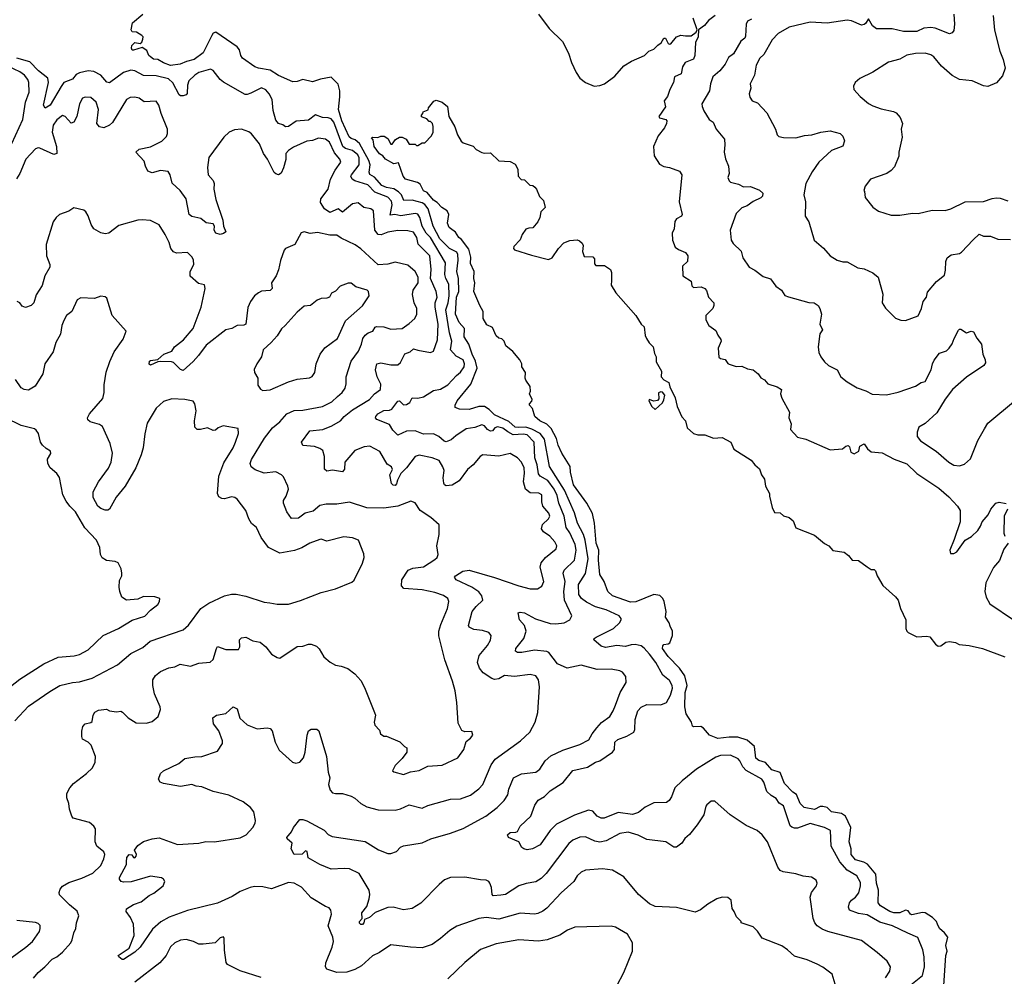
# Model space of a CAD drawing. Extents: x 1678431 to 1860718, y 384618 to 522882.
# Tile 445 of 473: x 1801414 to 1808341, y 494009 to 500736. Entities that reach past the tile are written whole.
import ezdxf

# ---------------------------------------------------------------- set-up
doc = ezdxf.new("R2010")
doc.units = 0

msp = doc.modelspace()

# ---------------------------------------------------------------- linework, layer by layer
at = {"layer": '0CON10XD'}
for points in [[(1802334.2, 500474.2), (1802322.5, 500485), (1802308.3, 500518.3), (1802275, 500540), (1802215, 500521.2), (1802205, 500522.5), (1802200, 500535), (1802203.3, 500555), (1802223.6, 500576.4), (1802262.5, 500567.5), (1802273, 500577), (1802280.8, 500599.2), (1802282, 500615), (1802274.4, 500624.4), (1802235, 500647.5), (1802205, 500650), (1802197.5, 500665), (1802207, 500713), (1802280, 500775)], [(1805063.9, 500773.9), (1805140, 500675), (1805233, 500583), (1805275, 500500), (1805296.7, 500435), (1805329.5, 500365), (1805355, 500325.7), (1805393.9, 500293.9), (1805455, 500269.4), (1805495, 500273.1), (1805528, 500285), (1805600.8, 500339.2), (1805665, 500412), (1805717.5, 500445), (1805810, 500485), (1805840, 500515), (1805875, 500527.5), (1805902.5, 500557.5), (1805927, 500573), (1805945, 500606.7), (1805957.5, 500605), (1805975, 500567.5), (1805985, 500564), (1805995, 500566.2), (1806035, 500616.4), (1806065, 500627.5), (1806097.5, 500622.5), (1806137, 500623), (1806172.5, 500647.5), (1806180, 500665), (1806153, 500747)], [(1806306.2, 500765), (1806260.3, 500729.7), (1806232.5, 500695), (1806190, 500665), (1806186.7, 500615), (1806167.5, 500575), (1806162.5, 500485), (1806155, 500457.5), (1806095, 500434.2), (1806075.8, 500405), (1806068, 500355), (1806021.2, 500335), (1806012.7, 500295), (1805988, 500245), (1805972.1, 500195), (1805948, 500165), (1805956.9, 500123.1), (1805910, 500055), (1805916, 500046), (1805960, 500035), (1805966, 500025), (1805964.2, 500005), (1805950, 499975), (1805905, 499920), (1805872.2, 499845), (1805877.6, 499777.6), (1805915, 499720.8), (1805945, 499702.9), (1805985.7, 499695.7), (1806055, 499670), (1806073.3, 499645), (1806053.3, 499455), (1806073.8, 499365), (1806070, 499355), (1806034.1, 499335.9), (1806022.4, 499317.6), (1806019.2, 499265), (1806004, 499235), (1806005.8, 499185), (1806025, 499136.2), (1806048.8, 499118.8), (1806098.8, 499098.8), (1806114.3, 499075), (1806112.2, 499035), (1806077, 499003), (1806080, 498935), (1806137.6, 498897.6), (1806143.6, 498865), (1806155, 498853.5), (1806207.3, 498857.3), (1806235, 498846.2), (1806245, 498832.5), (1806260, 498785), (1806296.7, 498745), (1806297.5, 498725), (1806290, 498705), (1806240, 498655), (1806241.2, 498625), (1806262, 498585), (1806311.1, 498551.1), (1806325, 498516.7), (1806347.3, 498487.3), (1806348, 498475), (1806328.1, 498425), (1806331.7, 498361.7), (1806345, 498352.5), (1806376.1, 498346.1), (1806395, 498317.5), (1806405, 498313.3), (1806455, 498296.7), (1806495, 498300), (1806535, 498281.2), (1806575, 498273.8), (1806610, 498245), (1806628.3, 498218.3), (1806653.9, 498203.9), (1806676.7, 498175), (1806743.9, 498153.9), (1806772.5, 498135), (1806766.7, 498105), (1806776.2, 498075), (1806828.6, 497975), (1806824, 497935), (1806842, 497895), (1806836, 497855), (1806885, 497800), (1806945, 497786.9), (1807115, 497711.9), (1807203, 497717), (1807225, 497737.5), (1807241.7, 497741.7), (1807251.7, 497731.7), (1807260, 497695), (1807285, 497683.8), (1807317.5, 497702.5), (1807323.6, 497736.4), (1807355, 497753.3), (1807378.3, 497718.3), (1807405, 497696.1), (1807480.5, 497690.5), (1807565, 497645.6), (1807655, 497612.9), (1807725, 497545.7), (1807760.6, 497520.6), (1807880.6, 497440.6), (1807950.4, 497380.4), (1808011.4, 497315), (1808030.5, 497285), (1808029.4, 497205), (1807988.9, 497081.1), (1807956.7, 497005), (1807963, 496983), (1807985, 496983.3), (1808006.2, 496995), (1808065.8, 497075), (1808109.4, 497100.6), (1808153.8, 497145), (1808174, 497175), (1808184.5, 497205.5), (1808226.2, 497255), (1808246.2, 497295), (1808280, 497335), (1808305, 497343.8), (1808353, 497333)], [(1806561.3, 500738.7), (1806535, 500725.5), (1806523.7, 500705), (1806520.4, 500619.6), (1806515, 500605.6), (1806488.2, 500585), (1806436, 500495), (1806401, 500469), (1806377.1, 500422.9), (1806339.5, 500375), (1806290, 500335), (1806272.9, 500285), (1806267.1, 500235), (1806212, 500145), (1806214.2, 500124.2), (1806227.5, 500095), (1806265, 500034), (1806292, 500015), (1806314.2, 499965), (1806371.2, 499895), (1806375.7, 499855), (1806369.2, 499805), (1806378.2, 499758.2), (1806400.8, 499705), (1806405.6, 499655), (1806395.8, 499625), (1806405, 499603.3), (1806415, 499593.8), (1806469.7, 499579.7), (1806505, 499560), (1806555, 499564), (1806618.2, 499538.2), (1806642.5, 499515), (1806639.2, 499495), (1806627.2, 499482.8), (1806573, 499457), (1806532.7, 499427.3), (1806495, 499413.8), (1806455, 499374), (1806412.5, 499255), (1806418.8, 499185), (1806432.3, 499162.3), (1806488.8, 499108.8), (1806500.3, 499060.3), (1806546.2, 498995), (1806585, 498974.3), (1806645, 498928.8), (1806695, 498913.3), (1806732.3, 498862.3), (1806773.9, 498833.9), (1806796.7, 498796.7), (1806823.6, 498786.4), (1806965, 498747.1), (1807004.2, 498744.2), (1807031.2, 498725), (1807043.8, 498705), (1807054, 498665), (1807043.8, 498593.8), (1807062.5, 498555), (1807043.6, 498526.4), (1807032, 498435), (1807036.2, 498395), (1807050, 498365), (1807075, 498330), (1807105, 498303.3), (1807163.9, 498273.9), (1807190, 498225), (1807235, 498188.8), (1807306.1, 498146.1), (1807365.9, 498125.9), (1807411.7, 498101.7), (1807512.5, 498097.5), (1807595, 498115.6), (1807715, 498159.6), (1807755, 498185.6), (1807785, 498192.5), (1807825.4, 498274.6), (1807834.7, 498315.3), (1807847.9, 498342.1), (1807885, 498391.1), (1807933.1, 498406.9), (1807952.7, 498425), (1807974, 498456), (1807987.5, 498495), (1808018.3, 498551.7), (1808025, 498560), (1808035, 498560.8), (1808075, 498533.3), (1808106.7, 498546.7), (1808125, 498540), (1808146.4, 498496.4), (1808180, 498455), (1808190, 498385), (1808206, 498345), (1808207.3, 498322.7), (1808195.6, 498304.4), (1808075, 498222), (1807975.8, 498135), (1807925, 498067.5), (1807865, 497972.2), (1807783.1, 497896.9), (1807739.4, 497870.6), (1807728.1, 497835), (1807728.6, 497805), (1807750.8, 497775), (1807862.2, 497702.2), (1807950, 497625), (1807986, 497604), (1808025, 497597.5), (1808059.7, 497610.3), (1808103.2, 497646.8), (1808154.4, 497775.6), (1808201.7, 497858.3), (1808225, 497899.2), (1808419.8, 498060.2)], [(1807986, 500775), (1807990, 500705), (1807985, 500660), (1807975, 500642.5), (1807955, 500637.5), (1807855, 500675.7), (1807825, 500680), (1807775, 500675.7), (1807725, 500653.1), (1807632.4, 500652.4), (1807551.7, 500671.7), (1807440.9, 500670.9), (1807413.5, 500693.5), (1807385, 500742.5), (1807365, 500710), (1807355, 500701.4), (1807335, 500697.5), (1807265, 500728.6), (1807235, 500732.9), (1807095, 500711.9), (1806975, 500718.1), (1806827, 500683), (1806751, 500639), (1806708.5, 500595), (1806649.1, 500490.9), (1806621.6, 500465), (1806594.7, 500415), (1806584, 500345), (1806554, 500285), (1806558, 500255), (1806546.2, 500215), (1806550.3, 500190.3), (1806565.8, 500165.8), (1806605, 500151.4), (1806669.8, 500079.8), (1806730, 499965), (1806743.3, 499925), (1806755, 499913.8), (1806786.4, 499906.4), (1806875, 499904.3), (1806935, 499920.8), (1806986, 499926), (1807050, 499945), (1807115, 499954), (1807186.7, 499935), (1807205, 499916.7), (1807216.7, 499885), (1807203.9, 499846.1), (1807125, 499816.7), (1807036.6, 499733.4), (1806987.9, 499665), (1806945, 499583.3), (1806930, 499505), (1806941.4, 499455), (1806938.8, 499355), (1806966.2, 499315), (1807004, 499185), (1807069.7, 499129.7), (1807115.7, 499075.7), (1807164.3, 499044.3), (1807205, 499032.5), (1807235, 499033.3), (1807309.8, 498989.8), (1807355, 498982.9), (1807416.3, 498956.3), (1807454.2, 498925), (1807485.8, 498805), (1807481.2, 498745), (1807505, 498707.5), (1807575, 498637.5), (1807613.6, 498623.6), (1807645, 498621.2), (1807735, 498653.3), (1807757.5, 498705), (1807768.9, 498755), (1807792.9, 498785), (1807801.3, 498818.7), (1807863.8, 498895), (1807919.5, 498940.5), (1807927.5, 498975), (1807928.6, 499035), (1807937.7, 499062.3), (1807967.7, 499082.3), (1808025, 499091.8), (1808039.8, 499100.2), (1808121.5, 499188.5), (1808165, 499226.7), (1808195, 499214.3), (1808244.1, 499214.1), (1808295, 499192.5), (1808385, 499190.5)], [(1808261.4, 500765), (1808271.7, 500661.7), (1808308.8, 500515), (1808332.5, 500455), (1808347.8, 500395), (1808329.2, 500340.8), (1808285, 500292.9), (1808224.3, 500265.7), (1808195, 500271.8), (1808115, 500305.4), (1808025.8, 500315.7), (1807973.1, 500343.1), (1807899.4, 500409.4), (1807844.6, 500474.6), (1807825, 500487.8), (1807785, 500500.4), (1807715, 500498.9), (1807655, 500485.6), (1807605, 500457.5), (1807525, 500436), (1807415, 500366.7), (1807325, 500323.3), (1807292.5, 500295), (1807280.7, 500269.3), (1807283.3, 500245), (1807326.7, 500195), (1807385.7, 500145.7), (1807415, 500129.2), (1807475, 500109.2), (1807561.3, 500091.3), (1807580.7, 500080.7), (1807608.5, 500048.5), (1807625.5, 500005), (1807615.5, 499965), (1807621.2, 499908.8), (1807597.8, 499805), (1807599.1, 499775), (1807567.8, 499702.2), (1807545.3, 499674.7), (1807515, 499654.4), (1807400, 499615), (1807362.5, 499565), (1807352.5, 499535), (1807357, 499527), (1807362.5, 499485), (1807415, 499416.7), (1807455, 499390), (1807545, 499361.2), (1807605, 499362), (1807695, 499376), (1807735, 499372.5), (1807834.3, 499395.7), (1807925, 499393.3), (1807965, 499405.6), (1808065, 499455.4), (1808195, 499456.7), (1808255, 499478.5), (1808285, 499482.7), (1808310.6, 499480.6), (1808365, 499462.9)], [(1807670.9, 493939.1), (1807764.6, 494015.4), (1807779.1, 494075), (1807777.9, 494145), (1807766.8, 494195), (1807731.7, 494281.7), (1807661.9, 494311.9), (1807555, 494363.9), (1807465, 494390.3), (1807375, 494441.8), (1807315, 494450.5), (1807252, 494475), (1807244.2, 494495), (1807250.6, 494525), (1807265, 494544.3), (1807295, 494565.7), (1807316.2, 494595), (1807330, 494645), (1807329.5, 494669.5), (1807304.4, 494715), (1807235, 494754.5), (1807183.6, 494813.6), (1807123.2, 494925), (1807117.1, 495035), (1807076.2, 495055), (1806975, 495082.7), (1806885, 495051.2), (1806865, 495050), (1806845, 495056.9), (1806835, 495066.2), (1806787.8, 495207.8), (1806757.1, 495227.1), (1806735, 495258.9), (1806700.2, 495280.2), (1806669.5, 495309.5), (1806647.9, 495375), (1806634.4, 495395), (1806525, 495455.6), (1806501.8, 495481.8), (1806481.1, 495525), (1806468.5, 495538.5), (1806415, 495564.5), (1806345, 495562.7), (1806310.2, 495549.8), (1806175.5, 495464.5), (1806075, 495384.4), (1806023.3, 495335), (1805999.8, 495270.2), (1805983.7, 495246.3), (1805965, 495231.9), (1805875, 495229.2), (1805815, 495199.2), (1805768.3, 495161.7), (1805725, 495146), (1805625, 495160.7), (1805525, 495121.2), (1805505, 495120.5), (1805476, 495135), (1805445, 495170.6), (1805415, 495178.1), (1805316.8, 495143.2), (1805190.8, 495079.2), (1805146.5, 495033.5), (1805075, 494934), (1805022.5, 494905), (1804985, 494898.5), (1804960.8, 494905), (1804945.7, 494915), (1804925, 494953.8), (1804853.3, 494985), (1804846, 495005), (1804865, 495020.5), (1804905, 495021.5), (1804915, 495027.5), (1804934.1, 495065.9), (1805008.8, 495135), (1805038.3, 495211.7), (1805062.2, 495247.8), (1805105, 495274.4), (1805145, 495313.8), (1805237.4, 495372.6), (1805305, 495456.9), (1805409.1, 495480.9), (1805465, 495514.3), (1805495, 495524.3), (1805585.4, 495584.6), (1805597.5, 495605), (1805601.5, 495655), (1805620.8, 495675), (1805685, 495696.9), (1805734.2, 495725.8), (1805742, 495745), (1805743.5, 495815), (1805763.1, 495875), (1805785, 495901.4), (1805825, 495920.6), (1805925, 495917.8), (1805965.4, 495934.6), (1805993, 495987), (1806005.4, 496035), (1806004.7, 496054.7), (1805985, 496088.9), (1805937.8, 496127.8), (1805888.7, 496215), (1805845, 496273.5), (1805807.6, 496317.6), (1805785, 496333.3), (1805745, 496343.3), (1805715, 496341.1), (1805675, 496328.5), (1805615, 496334.6), (1805535, 496321.9), (1805505, 496330.8), (1805454.1, 496374.1), (1805456.2, 496385), (1805470, 496395), (1805591.4, 496455), (1805632.5, 496495), (1805644.4, 496515), (1805645.5, 496525.5), (1805632, 496545), (1805540, 496585), (1805465, 496607.3), (1805400.4, 496640.4), (1805366, 496666), (1805347.1, 496695), (1805345.3, 496764.7), (1805395, 496840.8), (1805412.3, 496945), (1805391.6, 497075), (1805381.2, 497115), (1805338.8, 497195), (1805318.1, 497268.1), (1805247.8, 497427.8), (1805141.2, 497595), (1805106, 497786), (1805076.3, 497825), (1805017.3, 497857.3), (1804975, 497870), (1804922.6, 497867.4), (1804900.6, 497870.6), (1804855, 497910.8), (1804755, 497956.7), (1804715.9, 497995), (1804685, 498015.7), (1804645, 498016.2), (1804575, 497994.7), (1804506.9, 497996.9), (1804478, 498008), (1804477.5, 498025), (1804491.4, 498055), (1804588, 498172), (1804631.5, 498285), (1804621, 498335), (1804597.2, 498385), (1804574.4, 498455), (1804541.3, 498505), (1804542.7, 498565), (1804506.8, 498606.8), (1804478.9, 498665), (1804488, 498785), (1804503, 498825), (1804500.2, 498915), (1804490, 498965), (1804497.7, 499045), (1804496.6, 499085), (1804490.4, 499100.4), (1804436.7, 499126.7), (1804368.6, 499195), (1804323.8, 499283.8), (1804286.5, 499406.5), (1804265, 499435.7), (1804245, 499448.7), (1804175, 499466.2), (1804116.2, 499465), (1804099.2, 499505), (1804078.4, 499525), (1804045, 499546.1), (1803995, 499555.2), (1803960.7, 499570.7), (1803909.3, 499629.3), (1803877, 499647), (1803872.5, 499662.5), (1803879.4, 499715), (1803871.3, 499745), (1803805, 499864.4), (1803775, 499891.9), (1803745, 499901.1), (1803731.7, 499911.7), (1803679.1, 500025), (1803656.1, 500105), (1803667, 500193), (1803665.6, 500235.6), (1803655, 500282.8), (1803605, 500332.3), (1803531.3, 500318.7), (1803475, 500298.6), (1803405, 500315.4), (1803365, 500301.2), (1803335, 500298.9), (1803235, 500342.5), (1803175, 500381.2), (1803095, 500394.6), (1803069.2, 500405), (1802981.9, 500465), (1802968.9, 500485), (1802959.4, 500525), (1802944.6, 500544.6), (1802795, 500647.1), (1802775, 500640), (1802764.7, 500625.3), (1802705, 500503.6), (1802640.8, 500455), (1802587.1, 500442.9), (1802543.3, 500423.3), (1802475, 500414), (1802425, 500432.5), (1802385, 500456.7), (1802355, 500457.5), (1802334.2, 500474.2)], [(1807505, 493998), (1807535.8, 494045), (1807540, 494075), (1807516.2, 494115), (1807446.8, 494176.8), (1807335, 494260.8), (1807100, 494325), (1807060.2, 494340.2), (1807023.8, 494363.8), (1807006.9, 494385), (1806996.9, 494415), (1806974.2, 494565), (1806985, 494597.5), (1807020, 494645), (1807023.3, 494665), (1807016.7, 494685), (1806985, 494706.2), (1806925, 494713.8), (1806875, 494730), (1806785, 494744), (1806765, 494753.8), (1806747.3, 494777.3), (1806674.2, 494955), (1806638, 495005), (1806603.3, 495035), (1806525, 495070), (1806413.3, 495145), (1806305, 495240), (1806278.3, 495241.7), (1806247.5, 495215), (1806240, 495205), (1806226.7, 495145), (1806180, 495075), (1806125, 495006.7), (1806092.7, 494977.3), (1806073.3, 494945), (1806035, 494917.5), (1806015, 494917.5), (1805960, 494955), (1805825, 494971.2), (1805765, 495000.6), (1805695, 495021.8), (1805635, 495013.5), (1805538.9, 494961.1), (1805495, 494952.5), (1805460.2, 494960.2), (1805395, 494988.8), (1805355, 494986.5), (1805305, 494965.5), (1805276.6, 494943.4), (1805118.1, 494731.9), (1805083.6, 494696.4), (1805045, 494673.5), (1804977.8, 494662.2), (1804925, 494644.5), (1804831.2, 494585), (1804799.7, 494579.7), (1804745, 494575.8), (1804737.1, 494585), (1804733, 494633), (1804721.5, 494665), (1804715, 494675.6), (1804696, 494686), (1804655, 494687.3), (1804545, 494706.5), (1804445, 494702.9), (1804403, 494687), (1804364.5, 494655), (1804236.2, 494523.8), (1804175, 494485.4), (1804115, 494475.6), (1804042.5, 494495), (1804005, 494492), (1803915, 494457.9), (1803875, 494421.9), (1803840.6, 494409.4), (1803834.2, 494385), (1803825, 494374.4), (1803815, 494374.4), (1803805, 494383.8), (1803804.5, 494395), (1803823.3, 494415), (1803820.5, 494455), (1803855, 494500.8), (1803873.6, 494555), (1803877.5, 494585), (1803871.8, 494615), (1803801.6, 494731.6), (1803735, 494764.6), (1803696.3, 494766.3), (1803605, 494763.1), (1803525, 494794.4), (1803443.2, 494843.2), (1803435.7, 494885.7), (1803425, 494892.5), (1803401.1, 494868.9), (1803343.8, 494865), (1803324, 494905), (1803330.8, 494945), (1803296, 494975), (1803294, 494985), (1803326.2, 495025), (1803339.2, 495055), (1803385, 495112), (1803405, 495112), (1803435, 495101.2), (1803555, 495036.9), (1803585, 495006), (1803612.7, 494992.7), (1803845, 494956.5), (1803937.8, 494897.8), (1804005, 494871.8), (1804025, 494871.5), (1804065, 494885.8), (1804092.5, 494917.5), (1804113.5, 494926.5), (1804245, 494948.5), (1804306.6, 494976.6), (1804445, 495014.5), (1804535, 495049.5), (1804692.9, 495135), (1804771.9, 495195), (1804821.9, 495245), (1804847.3, 495285), (1804854.7, 495325.3), (1804887.1, 495405), (1804945, 495433.6), (1805045, 495444.3), (1805072.9, 495465), (1805110, 495525), (1805151.2, 495558.8), (1805235, 495600), (1805355, 495639.6), (1805418.5, 495671.5), (1805440.4, 495715), (1805473.1, 495756.9), (1805507.3, 495792.7), (1805565, 495835.8), (1805590, 495875), (1805605.4, 495914.6), (1805639.4, 496005), (1805680.8, 496075), (1805677.3, 496117.3), (1805655, 496147.5), (1805635, 496156.9), (1805575, 496167.8), (1805476.6, 496166.6), (1805365, 496197.3), (1805265, 496175.6), (1805197.5, 496207.5), (1805135.6, 496285), (1805122.3, 496292.3), (1805035, 496302.5), (1804945.5, 496285.5), (1804915, 496286), (1804901.2, 496295), (1804904.4, 496315), (1804960, 496385), (1804977.9, 496435), (1804966.4, 496475), (1804929.1, 496515), (1804920, 496565), (1804935, 496570), (1804965, 496565.5), (1805043.4, 496523.4), (1805145, 496489.3), (1805185, 496486.7), (1805245, 496494.6), (1805284.2, 496515), (1805297.8, 496545), (1805247.3, 496655), (1805241, 496715), (1805250.5, 496785), (1805237.2, 496845), (1805244.2, 496865.7), (1805317.5, 496935), (1805329, 497005), (1805322, 497045), (1805285, 497127.5), (1805258.8, 497165), (1805244.7, 497245.3), (1805206.7, 497335), (1805195, 497390.5), (1805174.1, 497434.1), (1805128.6, 497495), (1805075.2, 497525.2), (1805062.9, 497542.9), (1805054.5, 497604.5), (1805036.9, 497655), (1805034.2, 497765), (1804985, 497815.5), (1804955, 497820.3), (1804885, 497816.6), (1804848.2, 497838.2), (1804813.4, 497863.4), (1804775, 497872.1), (1804756.5, 497865), (1804740, 497845), (1804725, 497842.1), (1804704.7, 497854.7), (1804685, 497880), (1804665, 497888.1), (1804615, 497867.7), (1804555, 497858.1), (1804481.1, 497808.9), (1804449.4, 497780.6), (1804415, 497767.3), (1804401.1, 497771.1), (1804361.9, 497805), (1804325, 497824.7), (1804255, 497821.2), (1804195, 497845.2), (1804135, 497842.9), (1804075, 497813.3), (1804039.4, 497849.4), (1804015, 497890.4), (1803926.9, 497925), (1803917.1, 497935), (1803918.6, 497945), (1803933.6, 497965), (1803975, 497987.3), (1804015, 497989.6), (1804033, 497997), (1804075, 498052.9), (1804085.5, 498055.5), (1804115, 498028.6), (1804135, 498030), (1804157.5, 498045), (1804175, 498076), (1804215, 498074.4), (1804255, 498084.4), (1804325, 498128), (1804375, 498138.1), (1804425, 498168.5), (1804486.5, 498235), (1804515, 498256.5), (1804540.9, 498295), (1804543.5, 498315), (1804533.5, 498345), (1804485, 498369.3), (1804444.2, 498415), (1804454, 498475), (1804438, 498535), (1804412.3, 498695), (1804428.3, 498745), (1804434.6, 498795), (1804432.1, 498875), (1804411.7, 498915), (1804404.2, 498945), (1804408.9, 499025), (1804305, 499203.2), (1804274.6, 499234.6), (1804244.8, 499285), (1804229.2, 499345), (1804215, 499368.2), (1804195, 499373.8), (1804095, 499356.4), (1804053.3, 499366.7), (1804020.9, 499360.9), (1804033.7, 499435), (1804028.9, 499458.9), (1804005, 499487.1), (1803913.5, 499523.5), (1803864.1, 499575), (1803772.2, 499602.2), (1803753.7, 499613.7), (1803744.7, 499635), (1803748.7, 499645), (1803802.9, 499715), (1803802.6, 499765), (1803792.5, 499785), (1803755.8, 499815.8), (1803705, 499829), (1803687.4, 499845), (1803623, 500015), (1803605, 500038.4), (1803585, 500046.2), (1803545, 500048.8), (1803495, 500066.2), (1803445, 500030), (1803358.2, 500021.8), (1803305, 499984.6), (1803285, 499983.5), (1803265, 499997.5), (1803235, 500006.9), (1803215, 500029.2), (1803196.4, 500096.4), (1803190.9, 500175), (1803168.6, 500215), (1803145, 500242.5), (1803115, 500256.4), (1803041.2, 500218.8), (1803015, 500209.1), (1803000.6, 500210.6), (1802847.2, 500297.2), (1802824.2, 500315), (1802775, 500378.8), (1802757.1, 500387.1), (1802675, 500365.5), (1802645, 500345.7), (1802604.6, 500305), (1802594.5, 500275), (1802592.2, 500217.8), (1802585, 500208), (1802565, 500200), (1802545, 500200.8), (1802535, 500207.5), (1802491, 500291), (1802460.8, 500320.8), (1802375, 500342.1), (1802285, 500342.7), (1802225, 500375.7), (1802195, 500381.1), (1802144.3, 500365), (1802045, 500291.1), (1802027.2, 500297.2), (1801985.3, 500345.3), (1801935, 500370.6), (1801895, 500375.3), (1801835, 500361.9), (1801810.2, 500349.8), (1801785, 500318.6), (1801725, 500294.5), (1801706.1, 500265), (1801629.1, 500135), (1801593.3, 500113.3), (1801581.1, 500135), (1801616.3, 500295), (1801611.3, 500325), (1801546, 500375), (1801485, 500440), (1801395, 500466)], [(1801359.1, 499865), (1801435.7, 500035), (1801453.8, 500155), (1801480, 500225), (1801478.2, 500295), (1801472.3, 500315), (1801447.1, 500345), (1801415, 500370), (1801335, 500407.8)], [(1804725, 496373.8), (1804730, 496405), (1804715, 496426.2), (1804670.9, 496440.9), (1804608, 496448), (1804576.2, 496465), (1804570.8, 496475), (1804597.5, 496575), (1804625, 496610.6), (1804673.1, 496655), (1804666.2, 496685), (1804643.4, 496713.4), (1804595.5, 496745.5), (1804485, 496796.9), (1804473.3, 496815), (1804480, 496825), (1804531.4, 496858.6), (1804575, 496864.5), (1804755, 496814.4), (1804925, 496753.9), (1805005, 496734.5), (1805056.8, 496733.2), (1805087.9, 496752.1), (1805100.5, 496785), (1805076.2, 496885), (1805082.4, 496917.6), (1805111.9, 496955), (1805189.2, 497015), (1805192.9, 497035), (1805178.6, 497065), (1805144.5, 497105), (1805100, 497135), (1805085.6, 497155), (1805091.4, 497185), (1805133.1, 497225), (1805143.3, 497245), (1805136.7, 497265), (1805094.6, 497315), (1805086.8, 497345), (1805086.9, 497395), (1805065, 497407.5), (1805005, 497408.5), (1804971.8, 497435), (1804958.4, 497485), (1804966.2, 497546.2), (1804962.5, 497585), (1804944.6, 497625), (1804915, 497654.5), (1804865, 497685.6), (1804785, 497666), (1804671.2, 497675), (1804654.4, 497665), (1804604.7, 497605.3), (1804565, 497571.8), (1804505.8, 497494.2), (1804457.2, 497462.7), (1804415, 497458.5), (1804401.9, 497465), (1804396.9, 497476.9), (1804394.1, 497515), (1804400.8, 497565), (1804391.5, 497591.5), (1804364.2, 497635), (1804314.7, 497654.7), (1804225, 497672.5), (1804195, 497664.4), (1804135.5, 497585), (1804096.3, 497543.7), (1804071.4, 497498.6), (1804065, 497471.2), (1804055, 497460.8), (1804041.9, 497461.9), (1804030, 497475), (1804018.1, 497535), (1804036.4, 497573.6), (1804030.8, 497590.8), (1803999.4, 497609.4), (1803948.3, 497698.3), (1803876.7, 497736.7), (1803837.3, 497732.7), (1803772.8, 497707.2), (1803702, 497625), (1803699.2, 497575), (1803685, 497556.2), (1803615, 497567.8), (1803575, 497561.9), (1803557.5, 497575), (1803558.6, 497665), (1803546.4, 497706.4), (1803525, 497721.4), (1803487.5, 497735), (1803405, 497742), (1803396, 497765), (1803454.7, 497845.3), (1803546.7, 497855), (1803610.7, 497879.3), (1803671.2, 497915), (1803696.9, 497945), (1803755, 497993.1), (1803874.4, 498065), (1803910, 498105), (1803953.3, 498135), (1803955, 498173.3), (1803930, 498225), (1803916.6, 498273.4), (1803926, 498315), (1803955, 498323.6), (1804025, 498307.9), (1804075, 498308.9), (1804093.1, 498325), (1804123.1, 498386.9), (1804160.3, 498399.7), (1804185, 498421.2), (1804215, 498410.8), (1804305, 498396.2), (1804324.2, 498405.8), (1804352.8, 498485), (1804358.8, 498595), (1804336.2, 498715), (1804337.5, 498745), (1804350.8, 498785), (1804342.8, 498825), (1804305, 498916), (1804308.2, 498978.2), (1804299.7, 499075), (1804218.3, 499158.3), (1804207.3, 499205), (1804185, 499241.6), (1804145, 499251.4), (1804075, 499252.6), (1804005, 499240.6), (1803956.9, 499223.1), (1803935, 499225.9), (1803912.6, 499255), (1803902, 499392), (1803885, 499406), (1803835, 499415.8), (1803795, 499447.5), (1803755, 499440), (1803685, 499383.1), (1803655, 499406.9), (1803595, 499379.3), (1803559.1, 499405), (1803531.1, 499451.1), (1803533.5, 499475), (1803584.6, 499545), (1803601.4, 499615), (1803632.4, 499677.6), (1803673.8, 499735), (1803665.8, 499755), (1803629.2, 499799.2), (1803594.3, 499874.3), (1803565, 499895.5), (1803515, 499901.8), (1803475, 499886.4), (1803435, 499882.1), (1803339.6, 499840.4), (1803304.3, 499815.7), (1803286.5, 499795), (1803286.2, 499753.8), (1803268.9, 499695), (1803252.6, 499657.4), (1803235, 499644.4), (1803215, 499650.8), (1803205, 499661.2), (1803157.3, 499755), (1803130, 499795), (1803101.9, 499861.9), (1803045, 499933.8), (1803025, 499947.5), (1802975, 499965.8), (1802925, 499960.6), (1802888.8, 499945), (1802849.7, 499910.3), (1802745, 499766), (1802734.5, 499695.5), (1802739.4, 499645), (1802774.2, 499605), (1802782.9, 499585), (1802780.8, 499545), (1802795, 499472.5), (1802844.2, 499325.8), (1802846.7, 499285), (1802863.3, 499245), (1802847.7, 499232.3), (1802825, 499226), (1802795, 499234), (1802782.5, 499255), (1802784.4, 499285), (1802775, 499299.4), (1802725, 499308.2), (1802688.1, 499338.1), (1802625, 499352), (1802605.4, 499365), (1802585.9, 499475.9), (1802544.1, 499534.1), (1802487.2, 499587.2), (1802471.9, 499645), (1802457.5, 499667.5), (1802405, 499674.3), (1802345, 499660), (1802315, 499670), (1802298, 499705), (1802290.5, 499740.5), (1802231.2, 499805), (1802255, 499826), (1802335, 499840.6), (1802415, 499881.4), (1802446.9, 499915), (1802454.3, 499935), (1802454.3, 499965), (1802409.4, 500075), (1802394, 500135), (1802375, 500163.3), (1802289.1, 500159.1), (1802253.4, 500183.4), (1802225, 500191.9), (1802191.1, 500188.9), (1802165, 500174.3), (1802066.3, 500013.7), (1802045, 499993.1), (1802005, 499975.5), (1801975, 499981.9), (1801956.9, 500005), (1801967.9, 500105), (1801951.8, 500155), (1801915, 500187.8), (1801875, 500190), (1801856.7, 500183.3), (1801835, 500144.2), (1801816, 500055), (1801795, 500014.2), (1801775, 500009.2), (1801735, 500054.4), (1801715, 500061.4), (1801675, 500030.6), (1801650.5, 499995), (1801641.6, 499945), (1801674, 499845), (1801674.2, 499795.8), (1801655, 499788), (1801555, 499832.9), (1801545, 499835.7), (1801525, 499828.6), (1801457.3, 499755), (1801416.1, 499653.9), (1801392.2, 499617.8)], [(1804445, 499267.3), (1804434.6, 499275), (1804423.3, 499305), (1804433.1, 499365), (1804420.8, 499390.8), (1804383.8, 499415), (1804351.3, 499451.3), (1804325, 499466.7), (1804281.5, 499521.5), (1804255, 499531.9), (1804230.2, 499580.2), (1804211.5, 499591.5), (1804127.5, 499615), (1804112.9, 499635), (1804078.3, 499728.3), (1804045, 499722.5), (1803987.5, 499755), (1803969.3, 499779.3), (1803945, 499792.5), (1803906.7, 499845), (1803901.7, 499891.7), (1803890, 499905), (1803895, 499910), (1803933.6, 499906.4), (1803955, 499917.5), (1803977, 499917), (1804005, 499900), (1804025, 499860), (1804035, 499860), (1804057, 499893), (1804085, 499910), (1804105, 499910), (1804132.5, 499895), (1804155, 499860), (1804195, 499860), (1804205, 499850), (1804215, 499850), (1804245, 499870), (1804265, 499870), (1804311.7, 499918.3), (1804322.5, 499945), (1804322.5, 499985), (1804317, 500007), (1804305, 500020), (1804295, 500020), (1804278.3, 500038.3), (1804241.7, 500051.7), (1804240, 500065), (1804250, 500075), (1804251.7, 500088.3), (1804288.3, 500101.7), (1804290, 500115), (1804327, 500163), (1804345, 500170), (1804385, 500156), (1804422.5, 500125), (1804432.5, 500055), (1804475, 499982.5), (1804494, 499925), (1804520.8, 499880.8), (1804535, 499870), (1804605, 499847.5), (1804625, 499822.5), (1804665, 499802.5), (1804685, 499797.5), (1804725, 499800), (1804785, 499742.5), (1804865, 499737.5), (1804899.3, 499719.3), (1804917.5, 499685), (1804920, 499635), (1804943, 499613), (1804965, 499610), (1805001.7, 499571.7), (1805025, 499570), (1805038.3, 499558.3), (1805050, 499545), (1805071.7, 499491.7), (1805100, 499465), (1805110, 499415), (1805080, 499385), (1805072.5, 499345), (1805058.8, 499315), (1805025, 499271.2), (1804995, 499270.8), (1804975, 499263.8), (1804950, 499225), (1804935, 499186.7), (1804889.3, 499140.7), (1804887, 499127), (1804895, 499117.5), (1805015, 499079.2), (1805135, 499050), (1805159.3, 499060.7), (1805203.6, 499126.4), (1805243, 499167), (1805285, 499182.5), (1805335, 499186.7), (1805351.7, 499181.7), (1805370, 499165), (1805377, 499147), (1805373.3, 499105), (1805385, 499070), (1805445, 499067.5), (1805457.5, 499055), (1805458.3, 499018.3), (1805467, 499007), (1805527, 499007), (1805569.3, 498979.3), (1805577.7, 498957.7), (1805577.1, 498902.9), (1805575, 498870), (1805606.7, 498815), (1805747.5, 498655), (1805785.9, 498595.9), (1805806.2, 498575), (1805814.3, 498515), (1805822.9, 498495), (1805842.6, 498462.6), (1805870, 498435), (1805878.8, 498388.8), (1805891.4, 498365), (1805890.7, 498330.7), (1805928.8, 498265), (1805927.5, 498225), (1805945, 498202.5), (1805980, 498185), (1805987.5, 498155), (1806026.4, 498076.4), (1806040, 498015), (1806073, 497943), (1806097.5, 497915), (1806110, 497865), (1806155, 497826.7), (1806185, 497816.7), (1806235, 497816.2), (1806295, 497793.8), (1806355, 497798.8), (1806415.8, 497765.8), (1806438, 497715), (1806558.9, 497638.9), (1806585, 497606), (1806618.6, 497578.6), (1806631.8, 497535), (1806653.9, 497505), (1806661.1, 497455), (1806688.8, 497405), (1806688, 497385), (1806707.5, 497305), (1806725, 497271.2), (1806765, 497267.5), (1806787.5, 497247.5), (1806827.5, 497235), (1806855, 497212.5), (1806875, 497163.3), (1807005, 497110), (1807075, 497052.5), (1807105.6, 497035.6), (1807135, 497003.8), (1807215, 496992.5), (1807245, 496967.5), (1807270, 496935), (1807315, 496932.5), (1807375, 496887.5), (1807405, 496870), (1807425, 496870), (1807435, 496860), (1807446.7, 496825), (1807487.3, 496757.3), (1807575, 496678.5), (1807593.6, 496655), (1807610.9, 496595), (1807649.1, 496515), (1807648.5, 496455), (1807655, 496436), (1807665, 496427.1), (1807725, 496395.6), (1807795, 496400), (1807815.7, 496395.7), (1807856.7, 496345), (1807875, 496331.2), (1807895, 496332.5), (1807930.5, 496359.5), (1807955.8, 496364.2), (1807996.3, 496356.3), (1808022.2, 496342.2), (1808094.5, 496334.5), (1808187.5, 496315), (1808345, 496255.8)], [(1801591.9, 494075), (1801641.3, 494128.7), (1801675, 494146.7), (1801715, 494179.4), (1801774.2, 494245), (1801784.2, 494265.8), (1801794, 494315), (1801808.8, 494345), (1801813.8, 494385), (1801830, 494435), (1801817.7, 494467.7), (1801765, 494510.8), (1801695, 494582), (1801690.9, 494599.1), (1801697.6, 494622.4), (1801715, 494642.9), (1801760.2, 494669.8), (1801850.6, 494699.4), (1801929.2, 494735), (1801985, 494787.5), (1802005.7, 494835), (1802012, 494865), (1802006.2, 494885), (1801956.7, 494925), (1801943.8, 494955), (1801946.2, 495045), (1801936.2, 495065), (1801905, 495090), (1801790.5, 495120.5), (1801780, 495135), (1801763.3, 495185), (1801760, 495225), (1801746.7, 495265), (1801746.7, 495295), (1801766.7, 495335), (1801793.3, 495365), (1801884.5, 495435.5), (1801925.8, 495475), (1801944, 495515), (1801948, 495555), (1801916, 495635), (1801895.5, 495655.5), (1801855, 495676.7), (1801850, 495695), (1801852.1, 495732.1), (1801858.5, 495765), (1801875, 495784.5), (1801915, 495792.7), (1801925, 495801.1), (1801931.3, 495845), (1801943.3, 495866.7), (1801968.3, 495881.7), (1802025, 495887.5), (1802046.8, 495876.8), (1802095, 495869.1), (1802125, 495873.8), (1802137.6, 495867.6), (1802176.6, 495826.6), (1802232.6, 495792.6), (1802305, 495788), (1802345, 495800), (1802388.8, 495835), (1802404, 495885), (1802402, 495905), (1802362.5, 495995), (1802350.8, 496055), (1802350.8, 496095), (1802370, 496125), (1802405, 496153.3), (1802462.6, 496177.4), (1802505, 496185.6), (1802542.5, 496205), (1802615, 496189.2), (1802675, 496211.2), (1802755, 496218.8), (1802774.2, 496235.8), (1802798.6, 496315), (1802805, 496328), (1802865, 496307.3), (1802953.3, 496306.7), (1802963.3, 496325), (1802960, 496375), (1802975, 496390), (1803005, 496394), (1803055, 496368), (1803105, 496358.8), (1803145.7, 496325.7), (1803185, 496273.3), (1803225, 496250), (1803245, 496246.7), (1803365, 496327.1), (1803405, 496331.4), (1803445, 496344), (1803465, 496344), (1803500.9, 496330.9), (1803521.7, 496311.7), (1803553.8, 496255), (1803597.7, 496217.7), (1803635, 496197.5), (1803675, 496190.8), (1803723.2, 496173.2), (1803772, 496135), (1803815, 496088.8), (1803840.3, 496040.3), (1803911.2, 495865), (1803916.7, 495845), (1803907.5, 495795), (1803912.5, 495775), (1803945, 495740), (1803952.5, 495715), (1803975, 495697.5), (1803995, 495697.5), (1804088.3, 495658.3), (1804120, 495625), (1804137.5, 495615), (1804137.5, 495585), (1804105, 495540), (1804055, 495492.5), (1804037.5, 495455), (1804046.7, 495446.7), (1804115, 495428.6), (1804163.4, 495446.6), (1804225, 495455.6), (1804285, 495486.9), (1804386.4, 495493.6), (1804496.7, 495545), (1804538, 495605), (1804555, 495660), (1804585, 495682.5), (1804602.5, 495705), (1804595, 495730), (1804545, 495727.5), (1804525, 495737.5), (1804498.3, 495788.3), (1804490, 495935), (1804477.6, 496017.6), (1804459.2, 496085), (1804404.2, 496234.2), (1804363, 496403), (1804363.6, 496435), (1804376.1, 496483.9), (1804423.3, 496595), (1804432.9, 496645), (1804426, 496665), (1804395, 496686.9), (1804335, 496707.1), (1804245, 496726.4), (1804115.5, 496735.5), (1804099.5, 496755), (1804102.2, 496797.8), (1804148, 496865), (1804179.8, 496880.2), (1804255, 496887.3), (1804335, 496939.4), (1804350, 496955), (1804357.8, 496975), (1804349.1, 497035), (1804364, 497115), (1804363.9, 497183.9), (1804306.2, 497235), (1804231.2, 497285), (1804195, 497338.8), (1804165, 497350), (1804075, 497314.5), (1803975, 497300.8), (1803855, 497304.4), (1803735, 497343.5), (1803645, 497329.1), (1803570.2, 497330.2), (1803525, 497319.4), (1803479.7, 497280.2), (1803422.5, 497265), (1803375, 497230), (1803325, 497228.1), (1803293.1, 497275), (1803269.1, 497335), (1803269.4, 497355), (1803288.9, 497385), (1803304.4, 497435), (1803301.4, 497455), (1803270.3, 497520.3), (1803255, 497536), (1803216.6, 497556.6), (1803135, 497547.3), (1803070, 497570), (1803041.3, 497591.3), (1803035.9, 497615), (1803045, 497642.5), (1803135.9, 497794.1), (1803192.5, 497865), (1803243.1, 497906.9), (1803293.3, 497965), (1803345, 497986.7), (1803405, 497990.5), (1803545, 498016.8), (1803610.3, 498049.7), (1803650.5, 498085), (1803683.6, 498115), (1803704.5, 498145), (1803711.5, 498175), (1803710, 498225), (1803745.6, 498335), (1803796.4, 498405), (1803819.7, 498455), (1803828.6, 498495), (1803845, 498516.4), (1803865, 498533.2), (1803899.3, 498545), (1803915, 498573.1), (1803925, 498577.9), (1803975, 498576.9), (1804025, 498559.2), (1804105, 498564.6), (1804155, 498598.5), (1804194.2, 498635), (1804206.9, 498665), (1804208.5, 498705), (1804188.7, 498745), (1804177.5, 498802.5), (1804182.5, 498835), (1804217.9, 498885), (1804216.6, 498925), (1804196.5, 498965), (1804145, 499009.4), (1804055, 499030.5), (1804005, 499016.1), (1803935, 499012.9), (1803813.8, 499123.8), (1803775, 499152.9), (1803675, 499198.5), (1803645, 499221.5), (1803595, 499220.8), (1803509.7, 499239.7), (1803456.8, 499233.2), (1803415, 499243.6), (1803395, 499236.7), (1803348.6, 499155), (1803285, 499125.7), (1803274.3, 499115), (1803247.8, 499042.2), (1803235, 498977.5), (1803217.5, 498935), (1803185.6, 498885), (1803189.2, 498845), (1803175, 498831.9), (1803115, 498825.8), (1803094.3, 498815.7), (1803065.8, 498794.2), (1803036.8, 498753.2), (1803019.1, 498710.9), (1803004, 498595), (1802991.5, 498588.5), (1802945, 498585.6), (1802906.2, 498565), (1802864.7, 498555.3), (1802725, 498446.7), (1802671.9, 498375), (1802635, 498331.5), (1802565, 498268.9), (1802545, 498276.4), (1802495, 498324.3), (1802480.8, 498330.8), (1802405, 498332.5), (1802385, 498330), (1802335, 498307.5), (1802324.2, 498314.2), (1802326.4, 498333.6), (1802335, 498340), (1802385, 498347.5), (1802427.5, 498385), (1802484.4, 498405.6), (1802504.2, 498435), (1802566.9, 498485), (1802633.5, 498565), (1802689.6, 498715), (1802719.4, 498845), (1802715, 498872.5), (1802671.2, 498881.2), (1802613.3, 498933.3), (1802614.4, 498965), (1802638, 499015), (1802636, 499045), (1802626.2, 499065), (1802595, 499098.8), (1802517, 499093), (1802495, 499104), (1802477.5, 499127.5), (1802465, 499168.8), (1802436.4, 499225), (1802395, 499293.8), (1802335, 499324.3), (1802275, 499329.4), (1802245, 499325.6), (1802110.6, 499289.4), (1802042, 499235), (1802015, 499230.4), (1801985, 499236.4), (1801935, 499265.6), (1801917.3, 499295), (1801896.5, 499356.5), (1801880, 499385), (1801865, 499397.1), (1801795, 499412), (1801759.6, 499390.4), (1801695, 499366.5), (1801670, 499345), (1801650, 499315), (1801600.6, 499155), (1801602.2, 499075), (1801626.8, 499015), (1801627.2, 498995), (1801590.8, 498935), (1801573.1, 498866.9), (1801529.7, 498800.3), (1801513.8, 498745), (1801494.2, 498725.8), (1801455, 498712.5), (1801430.6, 498720.6), (1801414.2, 498745), (1801396.7, 498755)], [(1807914.5, 493945), (1807928.9, 494155), (1807939.1, 494185), (1807929.1, 494225), (1807943.3, 494285), (1807920.9, 494315), (1807884.6, 494345), (1807871.8, 494375), (1807864.1, 494394.1), (1807835, 494422.9), (1807785, 494454.6), (1807765, 494457.7), (1807690.9, 494440.9), (1807681.4, 494445), (1807665, 494468.9), (1807645, 494474.5), (1807605.2, 494454.8), (1807564.5, 494454.5), (1807535.5, 494465), (1807469.1, 494505), (1807452.5, 494525), (1807455.3, 494615), (1807442.2, 494665), (1807437.6, 494727.6), (1807377.9, 494797.9), (1807351.8, 494811.8), (1807295, 494828.1), (1807263.6, 494865), (1807262.5, 494905), (1807248.9, 494955), (1807261.6, 495055), (1807224.4, 495134.4), (1807195, 495153.4), (1807126.2, 495166.2), (1807094, 495195), (1807065, 495203.8), (1807045, 495202.7), (1807005, 495182.8), (1806933.8, 495195), (1806905, 495224.2), (1806878.3, 495288.3), (1806852.5, 495305), (1806794.3, 495364.3), (1806765, 495442.9), (1806705, 495461.9), (1806661.4, 495511.4), (1806615, 495526), (1806593.1, 495543.1), (1806582.8, 495625), (1806530.8, 495670.7), (1806465, 495691.1), (1806405, 495691.8), (1806325, 495681.8), (1806266, 495705), (1806224.2, 495754.2), (1806205.9, 495765.9), (1806155, 495762.5), (1806147.5, 495767.5), (1806140, 495795), (1806103.3, 495855), (1806093.1, 495905), (1806095.6, 496005), (1806109.1, 496055), (1806092.4, 496122.4), (1806054.7, 496174.7), (1805975, 496257.5), (1805937.3, 496315), (1805937.5, 496332.5), (1805945, 496342.5), (1805975, 496346.7), (1805986.7, 496355), (1806006.9, 496405), (1806006.5, 496435), (1805991.1, 496471.1), (1805983.3, 496495), (1805958, 496535), (1805961.9, 496575), (1805946.9, 496645), (1805937.5, 496665), (1805916.6, 496686.6), (1805875, 496693.2), (1805747.7, 496642.3), (1805710.1, 496640.1), (1805585, 496685.4), (1805551.1, 496715), (1805525.6, 496785), (1805494.7, 496835), (1805486.2, 496935), (1805487.1, 497005), (1805470.3, 497055), (1805458.8, 497195), (1805442.9, 497262.9), (1805403.8, 497335), (1805310, 497465), (1805288.1, 497555), (1805285.8, 497595), (1805227.1, 497687.1), (1805202.1, 497745), (1805190.9, 497790.9), (1805152.2, 497862.2), (1805121.8, 497891.8), (1805072.5, 497915), (1805038.8, 497945), (1805020.7, 498000.7), (1805000, 498025), (1805000, 498035), (1805017, 498053), (1805020, 498065), (1805000, 498105), (1805007.5, 498122.5), (1805006.1, 498156.1), (1804975, 498200), (1804970, 498215), (1804972.5, 498255), (1804947.5, 498295), (1804947.5, 498315), (1804932.5, 498345), (1804882.7, 498402.7), (1804835, 498442.5), (1804822.5, 498475), (1804805, 498492.5), (1804785, 498497.5), (1804765, 498512.5), (1804740.7, 498570.7), (1804700.5, 498590.5), (1804673.8, 498635), (1804673.8, 498685), (1804650, 498725), (1804609.2, 498825), (1804616, 498885), (1804609.2, 498915), (1804611.9, 498965), (1804585, 499022.5), (1804586.8, 499066.8), (1804572.7, 499122.7), (1804521.1, 499191.1), (1804502.2, 499205), (1804480.6, 499240.6), (1804445, 499267.3)], [(1803125, 498127.5), (1803175, 498134.2), (1803305, 498189.4), (1803365, 498206.9), (1803453.1, 498216.9), (1803472.1, 498227.9), (1803489.4, 498255), (1803498.8, 498315), (1803527.8, 498385), (1803561.8, 498428.2), (1803650.6, 498495), (1803705, 498618.8), (1803825, 498724.3), (1803873.3, 498795), (1803866.7, 498825), (1803857.5, 498835), (1803778.3, 498858.3), (1803745, 498883.3), (1803725, 498883.3), (1803668.3, 498861.7), (1803635, 498827.5), (1803607, 498813), (1803592.5, 498785), (1803575, 498776.7), (1803535, 498776.2), (1803506.4, 498763.6), (1803460, 498725), (1803415, 498722.5), (1803365, 498680), (1803282, 498585), (1803255, 498562.9), (1803225, 498512), (1803184.2, 498465), (1803126.8, 498413.2), (1803116.2, 498365), (1803081.2, 498315), (1803062.5, 498275), (1803066.7, 498255), (1803090, 498215), (1803090, 498165), (1803107, 498137), (1803125, 498127.5)], [(1801379.4, 495805), (1801475, 495907.5), (1801625, 496012.9), (1801695.3, 496054.7), (1801785, 496074.6), (1801835, 496079.1), (1801923.6, 496106.4), (1802101.1, 496198.9), (1802195, 496279.4), (1802279.5, 496320.5), (1802331.2, 496365), (1802563.7, 496446.3), (1802602.1, 496477.9), (1802687.5, 496595), (1802745, 496633.3), (1802855, 496684.2), (1802904.3, 496695.7), (1802935.8, 496695.8), (1803005, 496682), (1803135, 496640.8), (1803174.2, 496635.8), (1803225, 496625.7), (1803305, 496625.8), (1803389.3, 496650.7), (1803535, 496708), (1803635, 496733.3), (1803749.5, 496780.5), (1803766.1, 496793.9), (1803825.6, 496914.4), (1803836.9, 496953.1), (1803835, 496980), (1803796.7, 497075), (1803755, 497091.2), (1803695, 497100), (1803575, 497070), (1803535, 497082.5), (1803525, 497080), (1803455, 497056), (1803397.9, 497022.1), (1803347.4, 497002.6), (1803245, 496985.4), (1803164.3, 497025), (1803113.8, 497095), (1803080.8, 497165), (1803045, 497193.8), (1803025.8, 497225), (1803004.3, 497285), (1802945, 497364), (1802926.8, 497376.8), (1802905, 497381.4), (1802855, 497367.5), (1802835, 497368), (1802815, 497381.2), (1802805.8, 497404.2), (1802814.5, 497525), (1802850.5, 497619.5), (1802915.5, 497725), (1802933.1, 497765), (1802952.5, 497825), (1802950, 497860), (1802845, 497880), (1802810, 497865), (1802791.7, 497848.3), (1802775, 497847.5), (1802735, 497866.7), (1802685, 497854), (1802662.5, 497855), (1802645, 497870), (1802643.8, 497915), (1802655.4, 497985), (1802646.2, 498035), (1802635, 498054), (1802575, 498064.4), (1802485, 498070), (1802425, 498052), (1802374.2, 498005), (1802311.8, 497898.2), (1802293.2, 497823.2), (1802283.3, 497725), (1802269.5, 497675), (1802232.2, 497585), (1802155.5, 497455), (1802092.8, 497377.2), (1802045, 497293.3), (1802035, 497286.7), (1802015, 497287.5), (1801985, 497298), (1801963.1, 497315), (1801931.5, 497375), (1801930, 497415), (1801968.6, 497485), (1802038.3, 497581.7), (1802056.9, 497625), (1802066.6, 497686.6), (1802051.5, 497755), (1801995.6, 497875), (1801975, 497888.2), (1801909.1, 497909.1), (1801892.7, 497922.7), (1801891.2, 497935), (1801906, 497965), (1801998.1, 498071.9), (1802009.1, 498115), (1802009.3, 498169.3), (1802022.1, 498257.9), (1802047.5, 498332.5), (1802078.8, 498401.2), (1802141.2, 498488.8), (1802162.5, 498545), (1802064.4, 498655), (1802027.5, 498777.5), (1802015, 498786.7), (1801985, 498792.5), (1801940, 498775), (1801845, 498779.2), (1801818.8, 498765), (1801781.2, 498685), (1801742.5, 498655), (1801725, 498620), (1801711.2, 498585), (1801700, 498525), (1801669.2, 498465), (1801648.7, 498401.3), (1801590, 498315), (1801575.7, 498245), (1801522.2, 498157.8), (1801475, 498131.1), (1801445, 498134.4), (1801425, 498148), (1801385, 498206.2)], [(1805885, 497995.8), (1805935, 498042), (1805946.5, 498063.5), (1805952, 498095), (1805936, 498116), (1805925, 498119.2), (1805907.3, 498112.7), (1805909.3, 498070.7), (1805902, 498058), (1805875, 498054.4), (1805842.5, 498065), (1805840, 498055), (1805860.4, 498015), (1805885, 497995.8)], [(1801329.1, 496030.9), (1801415, 496099.2), (1801582.8, 496207.2), (1801685, 496252.2), (1801797.8, 496262.2), (1801835, 496272.9), (1801895, 496304.4), (1802001.2, 496405), (1802110, 496455), (1802205, 496512.5), (1802295, 496542.5), (1802335, 496584), (1802385, 496622.5), (1802397.5, 496645), (1802400, 496665), (1802365, 496676.7), (1802285, 496680), (1802245, 496661.2), (1802165, 496653.3), (1802132.5, 496675), (1802117.5, 496715), (1802113.8, 496745), (1802117, 496793), (1802132.5, 496825), (1802132.5, 496845), (1802127.5, 496875), (1802107, 496917), (1802086.7, 496926.7), (1802025, 496932.5), (1801995, 496952.5), (1801982, 496975), (1801978, 497025), (1801954.2, 497075), (1801871.7, 497161.7), (1801806.7, 497275), (1801766, 497315), (1801741.3, 497351.3), (1801717.1, 497395), (1801695, 497516.7), (1801675, 497544), (1801628.8, 497585), (1801611.2, 497615), (1801610, 497645), (1801632.5, 497685), (1801631.7, 497701.7), (1801599.5, 497719.5), (1801573.3, 497745), (1801561.2, 497765), (1801546.2, 497825), (1801530, 497850), (1801517.7, 497857.7), (1801425, 497882.9), (1801315, 497936.9)], [(1808363.3, 497295), (1808340, 497245), (1808338.1, 497125), (1808344.6, 497104.6)], [(1808367.5, 497055), (1808337, 497013), (1808307.3, 496932.7), (1808265, 496884.3), (1808211.9, 496775), (1808204.2, 496715), (1808212.5, 496675), (1808238.3, 496628.3), (1808405, 496516.7)], [(1807151.2, 493955), (1807128.8, 494025), (1807065, 494073.8), (1807024.2, 494094.2), (1806955, 494123.8), (1806865, 494150), (1806815, 494196.2), (1806775, 494224), (1806636.4, 494276.4), (1806605, 494327.5), (1806575, 494357.5), (1806490, 494385), (1806490, 494395), (1806456.4, 494426.4), (1806441.2, 494465), (1806426.2, 494485), (1806418.8, 494545), (1806395, 494563.3), (1806355, 494566.2), (1806317.5, 494555), (1806255, 494516.7), (1806204.1, 494475.9), (1806165, 494461.2), (1806035, 494494), (1805885, 494499.4), (1805845, 494519.2), (1805768, 494585), (1805665, 494707.5), (1805585, 494754.3), (1805515, 494765.6), (1805395, 494755.6), (1805365, 494741.4), (1805336, 494715), (1805312, 494675), (1805224.4, 494595), (1805122.4, 494487.6), (1805095, 494467.1), (1805058.9, 494451.1), (1805035, 494446.7), (1804935, 494452.2), (1804785, 494411.2), (1804695, 494423.5), (1804645, 494416.7), (1804489.4, 494360.6), (1804439.7, 494330.3), (1804375, 494274), (1804315, 494232), (1804245, 494210), (1804163, 494213), (1804025, 494231.2), (1803945, 494175.7), (1803895, 494152.9), (1803817.6, 494082.4), (1803772.2, 494057.8), (1803715, 494038.2), (1803645, 494036.7), (1803575, 494060), (1803565.6, 494075), (1803567.5, 494105), (1803612.9, 494215), (1803620.9, 494255), (1803618.1, 494285), (1803584, 494365), (1803608, 494445), (1803603.9, 494473.9), (1803590.7, 494490.7), (1803565, 494500), (1803465, 494560), (1803395.4, 494635.4), (1803345, 494664.4), (1803305, 494668.1), (1803185, 494624.5), (1803125, 494638.5), (1803065, 494640.5), (1803035, 494634.5), (1802965, 494606.1), (1802908.6, 494571.4), (1802806.7, 494523.3), (1802595, 494471.5), (1802465.8, 494425), (1802407.3, 494392.7), (1802348.7, 494341.3), (1802261.9, 494215), (1802225, 494179.2), (1802145, 494127.1), (1802135, 494127.5), (1802112.5, 494145), (1802106.7, 494155), (1802183.3, 494206.7), (1802218.9, 494295), (1802215.6, 494375), (1802193.7, 494423.7), (1802163.8, 494465), (1802165, 494482.5), (1802215.7, 494514.3), (1802268.3, 494531.7), (1802325, 494577.5), (1802356.9, 494593.1), (1802423.8, 494645), (1802434, 494675), (1802425, 494693.3), (1802411.7, 494701.7), (1802335, 494714.3), (1802197.4, 494672.6), (1802145, 494670), (1802126.7, 494675), (1802115, 494693.3), (1802115.6, 494705), (1802164.4, 494795), (1802166.3, 494813.7), (1802167.5, 494845), (1802185, 494865.4), (1802202.8, 494862.8), (1802215, 494844), (1802225, 494842), (1802234.2, 494855), (1802236.1, 494866.1), (1802221.1, 494895), (1802245, 494928.6), (1802285, 494957.8), (1802345, 494975.7), (1802395, 494982.5), (1802525, 494935.6), (1802675, 494945.4), (1802723.9, 494956.1), (1802785, 494955.5), (1802965, 494981.8), (1803007.8, 495005), (1803055, 495055.7), (1803070, 495085), (1803072.5, 495105), (1803060.6, 495165), (1803037.1, 495195), (1802985, 495235.6), (1802885, 495282.5), (1802775, 495309.4), (1802695, 495342), (1802655, 495346.2), (1802625, 495356.9), (1802545.7, 495344.3), (1802425, 495364.3), (1802401.2, 495375), (1802390, 495395), (1802404.5, 495435.5), (1802426.6, 495453.4), (1802533.6, 495506.4), (1802575, 495540.8), (1802645, 495553.3), (1802695, 495554.2), (1802805, 495592.5), (1802840, 495645), (1802840, 495665), (1802815.6, 495735), (1802777.8, 495785), (1802773, 495827), (1802797.5, 495845), (1802865, 495857.1), (1802915, 495904.2), (1802945, 495888.8), (1802962.5, 495825), (1803015, 495777.3), (1803085, 495750), (1803155, 495756.2), (1803175, 495752.5), (1803190, 495735), (1803210.8, 495655), (1803239.3, 495599.3), (1803334, 495515), (1803356.8, 495506.8), (1803385, 495514.4), (1803410, 495545), (1803421.5, 495585), (1803435.8, 495705), (1803445.9, 495734.1), (1803465, 495748), (1803505, 495748), (1803518.6, 495735), (1803572.2, 495555), (1803583.5, 495445), (1803595.6, 495405), (1803586.8, 495356.8), (1803598.3, 495318.3), (1803615, 495300), (1803635, 495293.8), (1803685, 495294), (1803745, 495275.8), (1803772.3, 495262.3), (1803813.8, 495225), (1803855, 495200.8), (1803935, 495179.2), (1804055, 495177.8), (1804093.7, 495186.3), (1804155, 495215.8), (1804245, 495191.9), (1804285, 495210), (1804444.4, 495254.4), (1804515, 495256.7), (1804585, 495283.1), (1804645, 495328.1), (1804671.5, 495358.5), (1804731.1, 495495), (1804760, 495535), (1804936.2, 495663.8), (1805002.5, 495725), (1805040.8, 495795), (1805060, 495865), (1805071.5, 496045), (1805063.1, 496095), (1805045, 496120.8), (1805005, 496130.5), (1804895, 496117.3), (1804825, 496123.8), (1804785, 496101.1), (1804755, 496096.9), (1804735, 496103.6), (1804675, 496142.5), (1804647.8, 496175), (1804634.4, 496215), (1804645.4, 496264.6), (1804704.4, 496335), (1804725, 496373.8)], [(1801334.7, 494125.3), (1801456.6, 494213.4), (1801503.1, 494255), (1801552.5, 494325), (1801559.2, 494345), (1801557, 494367), (1801545, 494381.2), (1801525, 494388.6), (1801395, 494401.1)], [(1805615, 493942.5), (1805664.2, 494035), (1805724.3, 494185.7), (1805724, 494245), (1805688.8, 494305), (1805604.5, 494354.5), (1805575, 494361.9), (1805320, 494355), (1805267.6, 494332.4), (1805215, 494299.4), (1805125, 494266.7), (1805063.8, 494256.2), (1804925, 494265.5), (1804765, 494238.5), (1804655, 494198.6), (1804545, 494105.8), (1804425, 493990.8)], [(1803111.7, 494001.7), (1802965, 494046.7), (1802875, 494092.5), (1802867, 494107), (1802853.9, 494193.9), (1802852.5, 494275), (1802847.5, 494287.5), (1802825, 494280), (1802790, 494245), (1802705, 494234), (1802675, 494236), (1802637.5, 494255), (1802585, 494268.1), (1802545, 494263.1), (1802505, 494244.4), (1802475, 494215.7), (1802443.6, 494156.4), (1802399.2, 494105), (1802225, 493967.1)], [(1801510.6, 493995), (1801542.9, 494035), (1801591.9, 494075)]]:
    msp.add_lwpolyline(points, dxfattribs=at)

doc.saveas('drawing.dxf')
